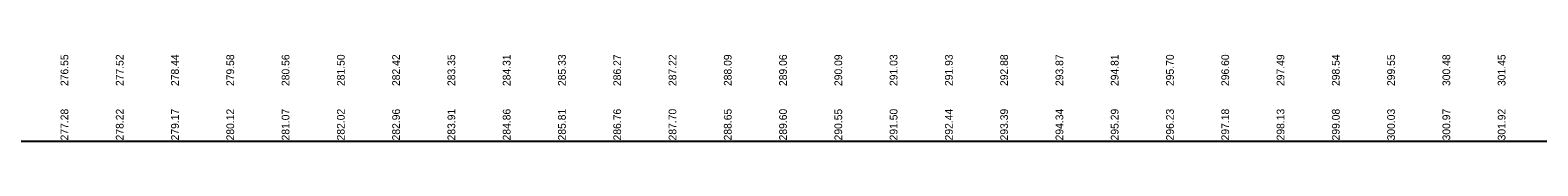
# Model space of a CAD drawing. Extents: x 1838386 to 1955906, y 719739 to 834437.
# Drawn here: x 1889828 to 1891191, y 827963 to 828041 of the extents above; entities that cross this region are included whole.
import ezdxf

# ---------------------------------------------------------------- set-up
doc = ezdxf.new("R2010")
doc.units = 0
doc.layers.add('RD_DDB_StripGrade', color=7, linetype='Continuous')
doc.layers.add('RD_GPK_Profile_Cell', color=7, linetype='Continuous')

msp = doc.modelspace()

# ---------------------------------------------------------------- linework, layer by layer
at = {"layer": 'RD_GPK_Profile_Cell'}
msp.add_line((1878363.1, 827962.8), (1926563.1, 827962.8), dxfattribs=at)

# ---------------------------------------------------------------- texts
at = {"layer": 'RD_DDB_StripGrade'}
for s, p in [('276.55', (1889862.1, 828012.8)), ('277.52', (1889912.1, 828012.8)), ('278.44', (1889962.1, 828012.8)), ('279.58', (1890012.1, 828012.8)), ('280.56', (1890062.1, 828012.8)), ('281.50', (1890112.1, 828012.8)), ('282.42', (1890162.1, 828012.8)), ('283.35', (1890212.1, 828012.8)), ('284.31', (1890262.1, 828012.8)), ('285.33', (1890312.1, 828012.8)), ('286.27', (1890362.1, 828012.8)), ('287.22', (1890412.1, 828012.8)), ('288.09', (1890462.1, 828012.8)), ('289.06', (1890512.1, 828012.8)), ('290.09', (1890562.1, 828012.8)), ('291.03', (1890612.1, 828012.8)), ('291.93', (1890662.1, 828012.8)), ('292.88', (1890712.1, 828012.8)), ('293.87', (1890762.1, 828012.8)), ('294.81', (1890812.1, 828012.8)), ('295.70', (1890862.1, 828012.8)), ('296.60', (1890912.1, 828012.8)), ('297.49', (1890962.1, 828012.8)), ('298.54', (1891012.1, 828012.8)), ('299.55', (1891062.1, 828012.8)), ('300.48', (1891112.1, 828012.8)), ('301.45', (1891162.1, 828012.8)), ('277.28', (1889862.1, 827963.6)), ('278.22', (1889912.1, 827963.6)), ('279.17', (1889962.1, 827963.6)), ('280.12', (1890012.1, 827963.6)), ('281.07', (1890062.1, 827963.6)), ('282.02', (1890112.1, 827963.6)), ('282.96', (1890162.1, 827963.6)), ('283.91', (1890212.1, 827963.6)), ('284.86', (1890262.1, 827963.6)), ('285.81', (1890312.1, 827963.6)), ('286.76', (1890362.1, 827963.6)), ('287.70', (1890412.1, 827963.6)), ('288.65', (1890462.1, 827963.6)), ('289.60', (1890512.1, 827963.6)), ('290.55', (1890562.1, 827963.6)), ('291.50', (1890612.1, 827963.6)), ('292.44', (1890662.1, 827963.6)), ('293.39', (1890712.1, 827963.6)), ('294.34', (1890762.1, 827963.6)), ('295.29', (1890812.1, 827963.6)), ('296.23', (1890862.1, 827963.6)), ('297.18', (1890912.1, 827963.6)), ('298.13', (1890962.1, 827963.6)), ('299.08', (1891012.1, 827963.6)), ('300.03', (1891062.1, 827963.6)), ('300.97', (1891112.1, 827963.6)), ('301.92', (1891162.1, 827963.6))]:
    msp.add_text(s, height=7, rotation=90, dxfattribs=at).set_placement(p)

doc.saveas('drawing.dxf')
